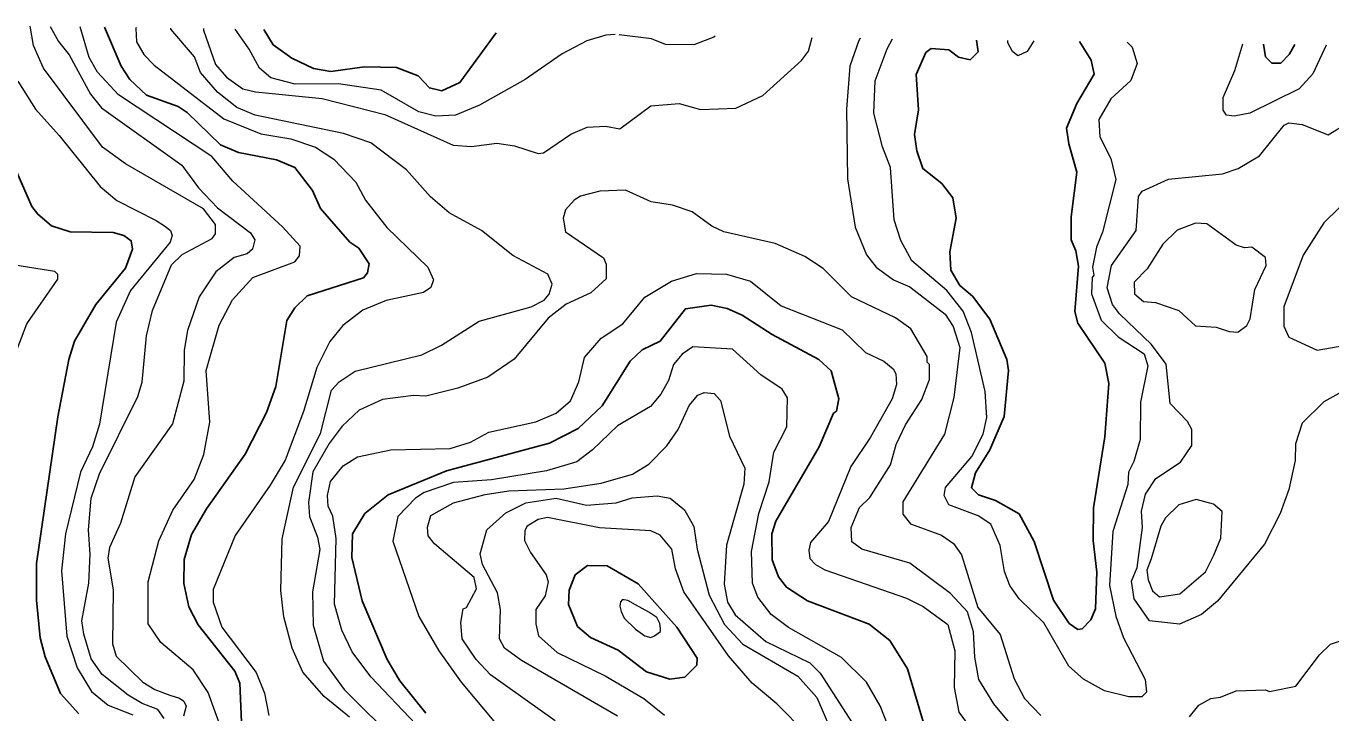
# Model space of a CAD drawing. Extents: x 673.6 to 698.9, y 7012 to 7040.1.
# Drawn here: x 684.337 to 686.183, y 7038.929 to 7039.901 of the extents above; entities that cross this region are included whole.
import ezdxf

# ---------------------------------------------------------------- set-up
doc = ezdxf.new("R2010")
doc.units = 0
doc.header["$LTSCALE"] = 0.032
doc.layers.add('1', color=7, linetype='Continuous', lineweight=25)
doc.layers.add('2', color=7, linetype='Continuous', lineweight=13)

msp = doc.modelspace()

# ---------------------------------------------------------------- linework, layer by layer
at = {"layer": '1'}
for points in [[(684.6415, 7038.9161), (684.639, 7038.9713), (684.6322, 7038.9882), (684.5799, 7039.0536), (684.5669, 7039.079), (684.5599, 7039.1122), (684.5602, 7039.1462), (684.5707, 7039.1816), (684.592, 7039.2178), (684.6465, 7039.2953), (684.6767, 7039.3542), (684.69, 7039.3911), (684.7057, 7039.4843), (684.7171, 7039.5024), (684.7344, 7039.5196), (684.8139, 7039.5447), (684.8199, 7039.5521), (684.8221, 7039.5649), (684.8074, 7039.587), (684.7949, 7039.5956), (684.753, 7039.643), (684.7417, 7039.6684), (684.7171, 7039.7013), (684.6908, 7039.7118), (684.6372, 7039.7222), (684.6116, 7039.7331), (684.5646, 7039.7791), (684.5519, 7039.7875), (684.5069, 7039.8037), (684.4835, 7039.8257), (684.4712, 7039.8448), (684.4475, 7039.8997)], [(684.6732, 7039.8964), (684.6864, 7039.875), (684.7126, 7039.8561), (684.7434, 7039.8412), (684.768, 7039.837), (684.8153, 7039.8435), (684.8609, 7039.8426), (684.8913, 7039.8311), (684.9074, 7039.8138), (684.9252, 7039.8097), (684.9504, 7039.8213), (685.0021, 7039.8916)], [(685.682, 7039.8816), (685.6841, 7039.865), (685.673, 7039.8537), (685.6563, 7039.8575), (685.6424, 7039.8675), (685.6178, 7039.8696), (685.6102, 7039.8637), (685.5964, 7039.8328), (685.5996, 7039.7828), (685.5939, 7039.748), (685.5972, 7039.7249), (685.6056, 7039.6996), (685.6325, 7039.6783), (685.6485, 7039.6581), (685.653, 7039.6292), (685.6441, 7039.5817), (685.6456, 7039.5559), (685.6582, 7039.5342), (685.6761, 7039.5188), (685.7009, 7039.4865), (685.7249, 7039.4295), (685.727, 7039.4139), (685.721, 7039.3488), (685.7009, 7039.3015), (685.6803, 7039.269), (685.6747, 7039.2478), (685.6847, 7039.2378), (685.7088, 7039.2298), (685.7421, 7039.211), (685.7633, 7039.1718), (685.791, 7039.0886), (685.813, 7039.0557), (685.8251, 7039.0473), (685.8312, 7039.0478), (685.8437, 7039.061), (685.8502, 7039.0765), (685.8519, 7039.1281), (685.8471, 7039.1729), (685.8476, 7039.2194), (685.8634, 7039.32), (685.8692, 7039.3952), (685.8635, 7039.424), (685.825, 7039.4808), (685.8208, 7039.4975), (685.8264, 7039.5616), (685.8224, 7039.5831), (685.8158, 7039.5985), (685.8157, 7039.6313), (685.8239, 7039.6947), (685.8124, 7039.7346), (685.8093, 7039.757), (685.824, 7039.7918), (685.8485, 7039.8332), (685.8441, 7039.8533), (685.8275, 7039.8795)], [(686.088, 7039.8757), (686.0909, 7039.8577), (686.0999, 7039.8489), (686.1125, 7039.8489), (686.1244, 7039.8613), (686.1325, 7039.8751)], [(684.4112, 7038.9276), (684.3854, 7038.9565), (684.3633, 7039.0085), (684.3564, 7039.0353), (684.3514, 7039.0887), (684.3514, 7039.1404), (684.3812, 7039.348), (684.3968, 7039.4294), (684.405, 7039.4552), (684.435, 7039.5071), (684.4773, 7039.5587), (684.4872, 7039.5853), (684.4854, 7039.5974), (684.475, 7039.6048), (684.4598, 7039.6089), (684.399, 7039.6102), (684.3725, 7039.6185), (684.353, 7039.6349), (684.3447, 7039.6459), (684.3236, 7039.6943)], [(684.9021, 7038.9288), (684.8656, 7038.9744), (684.8478, 7039.0044), (684.8122, 7039.0875), (684.7977, 7039.1491), (684.7985, 7039.1826), (684.8161, 7039.2111), (684.8491, 7039.2376), (684.9315, 7039.2715), (685.0775, 7039.3108), (685.1178, 7039.3314), (685.1521, 7039.3638), (685.1915, 7039.4271), (685.2085, 7039.4432), (685.2338, 7039.4554), (685.2697, 7039.5011), (685.3062, 7039.5064), (685.329, 7039.5017), (685.3503, 7039.4919), (685.3926, 7039.4645), (685.4588, 7039.4294), (685.4761, 7039.4131), (685.4869, 7039.3735), (685.4835, 7039.3563), (685.4796, 7039.3533), (685.4593, 7039.3056), (685.3976, 7039.2004), (685.3919, 7039.1827), (685.3926, 7039.1458), (685.4013, 7039.1215), (685.4128, 7039.1068), (685.4424, 7039.0876), (685.5298, 7039.0545), (685.5593, 7039.0315), (685.584, 7038.9913), (685.626, 7038.85)]]:
    msp.add_lwpolyline(points, dxfattribs=at)
msp.add_lwpolyline([(685.2031, 7039.1116), (685.2574, 7039.0506), (685.2862, 7039.0063), (685.2857, 7038.9966), (685.2689, 7038.9798), (685.2479, 7038.9766), (685.2146, 7038.9871), (685.1748, 7039.0176), (685.1352, 7039.0357), (685.1168, 7039.0515), (685.1042, 7039.0827), (685.105, 7039.103), (685.1135, 7039.1246), (685.1313, 7039.1379), (685.1591, 7039.1372)], close=True, dxfattribs=at)
at = {"layer": '2'}
for points in [[(684.5321, 7038.9211), (684.5228, 7038.9339), (684.5007, 7038.9422), (684.4811, 7038.9539), (684.4441, 7038.9833), (684.4288, 7039.0058), (684.418, 7039.0403), (684.4156, 7039.0592), (684.4253, 7039.1126), (684.4271, 7039.1539), (684.4246, 7039.1882), (684.4286, 7039.2329), (684.4402, 7039.2674), (684.4948, 7039.3771), (684.5009, 7039.3973), (684.5067, 7039.4627), (684.5153, 7039.4987), (684.5421, 7039.5631), (684.5574, 7039.5778), (684.5999, 7039.6007), (684.6045, 7039.6073), (684.6045, 7039.6204), (684.5874, 7039.6426), (684.4774, 7039.7061), (684.4446, 7039.7298), (684.3609, 7039.8417), (684.3469, 7039.8736), (684.3422, 7039.9013)], [(684.3704, 7039.9009), (684.3823, 7039.8795), (684.3975, 7039.8604), (684.4275, 7039.8048), (684.4434, 7039.7854), (684.5568, 7039.7046), (684.5805, 7039.6725), (684.6075, 7039.6441), (684.6543, 7039.6087), (684.6604, 7039.5989), (684.657, 7039.5856), (684.6496, 7039.579), (684.6309, 7039.5737), (684.6051, 7039.5532), (684.5817, 7039.5181), (684.5652, 7039.4703), (684.5602, 7039.4423), (684.56, 7039.3986), (684.5436, 7039.3382), (684.4903, 7039.2633), (684.47, 7039.1974), (684.4547, 7039.1633), (684.4524, 7039.1483), (684.4598, 7039.1033), (684.4586, 7039.0269), (684.4642, 7039.0094), (684.5019, 7038.9726), (684.5185, 7038.9621), (684.5399, 7038.9542), (684.5535, 7038.95), (684.5598, 7038.9458), (684.563, 7038.9384), (684.5594, 7038.9245)], [(684.614, 7038.9032), (684.594, 7038.958), (684.573, 7038.9899), (684.527, 7039.0285), (684.5093, 7039.0549), (684.5092, 7039.1144), (684.5242, 7039.1728), (684.5444, 7039.2162), (684.5743, 7039.2596), (684.5883, 7039.2949), (684.5964, 7039.3406), (684.5914, 7039.4137), (684.6096, 7039.4781), (684.6287, 7039.5139), (684.6573, 7039.5455), (684.7168, 7039.5674), (684.7236, 7039.5759), (684.7245, 7039.5897), (684.6993, 7039.6172), (684.6291, 7039.6816), (684.5994, 7039.7169), (684.4675, 7039.8038), (684.4378, 7039.8361), (684.4257, 7039.8567), (684.4131, 7039.9002)], [(684.4925, 7039.8991), (684.492, 7039.8978), (684.4928, 7039.8792), (684.503, 7039.8613), (684.518, 7039.8462), (684.6166, 7039.77), (684.6689, 7039.7489), (684.7113, 7039.7415), (684.7461, 7039.7299), (684.7723, 7039.7129), (684.8031, 7039.6802), (684.8169, 7039.6548), (684.847, 7039.6161), (684.9052, 7039.5599), (684.9133, 7039.5423), (684.9092, 7039.5313), (684.8991, 7039.5241), (684.8462, 7039.5127), (684.8133, 7039.499), (684.785, 7039.4775), (684.7663, 7039.455), (684.7479, 7039.4181), (684.7293, 7039.3558), (684.703, 7039.2868), (684.6819, 7039.2513), (684.6323, 7039.18), (684.6015, 7039.1037), (684.6012, 7039.0858), (684.6137, 7039.0503), (684.662, 7038.9864), (684.674, 7038.9569), (684.6803, 7038.9253)], [(685.0257, 7039.5766), (684.9813, 7039.6119), (684.9354, 7039.6371), (684.9091, 7039.6596), (684.8751, 7039.6978), (684.8244, 7039.736), (684.7859, 7039.7492), (684.6607, 7039.7752), (684.635, 7039.7861), (684.6072, 7039.8079), (684.5832, 7039.8356), (684.575, 7039.858), (684.5414, 7039.8971), (684.5416, 7039.8984)], [(684.5875, 7039.8977), (684.5874, 7039.8955), (684.6047, 7039.8469), (684.6204, 7039.8292), (684.6434, 7039.8126), (684.6613, 7039.8082), (684.7557, 7039.799), (684.8444, 7039.776), (684.941, 7039.7327), (684.9668, 7039.731), (685.0029, 7039.7358), (685.0279, 7039.7319), (685.0611, 7039.7211), (685.0687, 7039.7219), (685.1077, 7039.7483), (685.1307, 7039.7581), (685.1567, 7039.7596), (685.1767, 7039.7558), (685.2209, 7039.7883), (685.2609, 7039.7917), (685.2909, 7039.783), (685.341, 7039.785), (685.3792, 7039.8029), (685.4342, 7039.8524), (685.444, 7039.866), (685.4493, 7039.8851)], [(685.1705, 7039.8892), (685.1572, 7039.8883), (685.1304, 7039.8804), (685.0953, 7039.862), (685.0428, 7039.8256), (684.9783, 7039.7892), (684.9441, 7039.7751), (684.9165, 7039.7737), (684.8924, 7039.78), (684.8392, 7039.8105), (684.7787, 7039.8196), (684.7176, 7039.8189), (684.6828, 7039.8282), (684.6669, 7039.8419), (684.6523, 7039.8686), (684.6324, 7039.897)], [(685.3118, 7039.8871), (685.3099, 7039.8855), (685.2816, 7039.8747), (685.2416, 7039.8754), (685.2218, 7039.8831), (685.1761, 7039.8891)], [(685.5169, 7039.8841), (685.5153, 7039.881), (685.5027, 7039.8446), (685.4978, 7039.7838), (685.4994, 7039.6849), (685.5099, 7039.6168), (685.5261, 7039.5774), (685.5396, 7039.56), (685.5645, 7039.5423), (685.5873, 7039.532), (685.6374, 7039.4933), (685.6489, 7039.4761), (685.658, 7039.4465), (685.6497, 7039.3756), (685.6366, 7039.3234), (685.5775, 7039.228), (685.5775, 7039.2103), (685.5885, 7039.1968), (685.6323, 7039.1808), (685.6494, 7039.169), (685.6606, 7039.1528), (685.6838, 7039.0783), (685.7155, 7039.0398), (685.735, 7038.9772), (685.7499, 7038.9493), (685.7727, 7038.9253)], [(685.895, 7039.8785), (685.9023, 7039.8717), (685.9093, 7039.8482), (685.9002, 7039.8244), (685.8719, 7039.7985), (685.8551, 7039.7691), (685.8562, 7039.7447), (685.8719, 7039.7138), (685.879, 7039.6842), (685.8602, 7039.6095), (685.8517, 7039.5884), (685.8462, 7039.56), (685.8479, 7039.5487), (685.8454, 7039.5456), (685.8446, 7039.5221), (685.8584, 7039.485), (685.8821, 7039.4616), (685.9191, 7039.4375), (685.9241, 7039.4202), (685.9139, 7039.3689), (685.9134, 7039.3161), (685.9045, 7039.2849), (685.8971, 7039.27), (685.8962, 7039.2525), (685.8747, 7039.1859), (685.8701, 7039.1092), (685.8788, 7039.0659), (685.8899, 7039.0354), (685.9206, 7038.9764), (685.9225, 7038.9586), (685.9156, 7038.9519), (685.8972, 7038.952), (685.8629, 7038.9605), (685.8331, 7038.9767), (685.8127, 7038.9952), (685.777, 7039.0564), (685.7421, 7039.0905), (685.7288, 7039.1093), (685.7213, 7039.129), (685.7153, 7039.1662), (685.7019, 7039.1961), (685.6843, 7039.2082), (685.6427, 7039.2237), (685.6359, 7039.2369), (685.6379, 7039.2479), (685.6752, 7039.2921), (685.691, 7039.3236), (685.6966, 7039.3472), (685.6941, 7039.3841), (685.6745, 7039.4676), (685.6627, 7039.4978), (685.6399, 7039.527), (685.5903, 7039.5689), (685.5749, 7039.5977), (685.5652, 7039.627), (685.5602, 7039.7013), (685.5488, 7039.7306), (685.5363, 7039.7779), (685.5382, 7039.8238), (685.5552, 7039.8689), (685.5631, 7039.8834)], [(685.763, 7039.8804), (685.7535, 7039.8651), (685.7405, 7039.8591), (685.7327, 7039.8652), (685.7263, 7039.8778), (685.7262, 7039.881)], [(686.1766, 7039.8744), (686.1579, 7039.8338), (686.1387, 7039.8123), (686.0688, 7039.7782), (686.0465, 7039.7737), (686.0358, 7039.7754), (686.031, 7039.7822), (686.0311, 7039.8004), (686.0474, 7039.8383), (686.0589, 7039.8761)], [(684.3248, 7039.8235), (684.3496, 7039.7838), (684.3834, 7039.7465), (684.4412, 7039.6741), (684.4651, 7039.6543), (684.5204, 7039.6259), (684.5326, 7039.6184), (684.541, 7039.6121), (684.5431, 7039.6048), (684.5402, 7039.5953), (684.4845, 7039.527), (684.4639, 7039.4824), (684.4404, 7039.3376), (684.4306, 7039.3059), (684.4136, 7039.27), (684.3923, 7039.1824), (684.3867, 7039.1302), (684.3941, 7039.0377), (684.4089, 7038.9929), (684.4291, 7038.9595), (684.4528, 7038.9402), (684.4878, 7038.9264)], [(686.1946, 7039.3811), (686.1734, 7039.3696), (686.1427, 7039.3393), (686.1332, 7039.3097), (686.1328, 7039.2864), (686.1237, 7039.2453), (686.1116, 7039.2115), (686.0894, 7039.1677), (686.0227, 7039.0874), (686.0003, 7039.0684), (685.969, 7039.0546), (685.9269, 7039.0595), (685.9051, 7039.0903), (685.9012, 7039.1157), (685.9094, 7039.1348), (685.9168, 7039.1915), (685.9153, 7039.2148), (685.9212, 7039.2385), (685.9357, 7039.2608), (685.9704, 7039.2842), (685.9868, 7039.3076), (685.9867, 7039.3302), (685.9806, 7039.3417), (685.956, 7039.3671), (685.9503, 7039.4228), (685.9294, 7039.4504), (685.8841, 7039.494), (685.8742, 7039.5073), (685.8668, 7039.5308), (685.8731, 7039.5625), (685.9078, 7039.6121), (685.9111, 7039.6601), (685.9163, 7039.6677), (685.9538, 7039.6848), (686.0298, 7039.6923), (686.0521, 7039.6995), (686.0825, 7039.7174), (686.1172, 7039.7611), (686.1241, 7039.7643), (686.1428, 7039.7621), (686.1794, 7039.7475), (686.2003, 7039.7599)], [(685.612, 7039.4257), (685.6118, 7039.4334), (685.589, 7039.4727), (685.5672, 7039.4883), (685.5047, 7039.5181), (685.4648, 7039.5583), (685.4388, 7039.575), (685.3968, 7039.5933), (685.3243, 7039.6099), (685.307, 7039.618), (685.2792, 7039.6383), (685.2516, 7039.6476), (685.2212, 7039.6527), (685.185, 7039.669), (685.1486, 7039.6676), (685.1212, 7039.6605), (685.1121, 7039.6551), (685.0999, 7039.641), (685.0968, 7039.6295), (685.1002, 7039.6101), (685.1538, 7039.5733), (685.1575, 7039.5644), (685.1578, 7039.5435), (685.1359, 7039.5237)], [(685.0512, 7039.504), (685.0697, 7039.5134), (685.0771, 7039.5216), (685.0811, 7039.5361), (685.075, 7039.5501), (685.0257, 7039.5766)], [(684.3202, 7039.4338), (684.3376, 7039.4799), (684.3816, 7039.5432), (684.3815, 7039.5496), (684.3771, 7039.5541), (684.3114, 7039.5641)], [(685.181, 7039.48), (685.2123, 7039.5177), (685.2501, 7039.5401), (685.2856, 7039.551), (685.328, 7039.55), (685.3618, 7039.5404), (685.4052, 7039.5051), (685.4917, 7039.4714), (685.5249, 7039.4392), (685.5508, 7039.427), (685.564, 7039.4163), (685.5676, 7039.4091), (685.5685, 7039.3941), (685.5625, 7039.3735), (685.5319, 7039.3195), (685.5037, 7039.2777), (685.4721, 7039.1998), (685.4468, 7039.1701), (685.4444, 7039.1595), (685.446, 7039.1478), (685.4539, 7039.1389), (685.4669, 7039.1314), (685.5827, 7039.0914), (685.6061, 7039.0796), (685.6414, 7039.0544), (685.6513, 7039.0167), (685.6501, 7038.9652), (685.6568, 7038.9299), (685.7212, 7038.8425)], [(685.1359, 7039.5237), (685.1012, 7039.5075), (685.0756, 7039.4878), (685.0272, 7039.4296), (684.99, 7039.4042), (684.9477, 7039.3889), (684.9024, 7039.3776), (684.8851, 7039.3783), (684.8409, 7039.3725), (684.8078, 7039.3574), (684.7839, 7039.3349), (684.7657, 7039.3104), (684.7426, 7039.2703), (684.7361, 7039.2267), (684.7376, 7039.207), (684.7491, 7039.1778), (684.7524, 7039.1602), (684.7421, 7039.1003), (684.7429, 7039.0532), (684.7577, 7039.0022), (684.7867, 7038.962), (684.8632, 7038.8861)], [(684.7945, 7038.9231), (684.7584, 7038.9523), (684.7282, 7038.9866), (684.7131, 7039.0209), (684.7015, 7039.0649), (684.6973, 7039.1023), (684.699, 7039.1754), (684.7152, 7039.2486), (684.7531, 7039.3246), (684.7686, 7039.3859), (684.7798, 7039.3975), (684.8024, 7039.4128), (684.8966, 7039.4358), (684.9243, 7039.4496), (684.9779, 7039.4837), (685.0512, 7039.504)], [(685.119, 7039.3975), (685.1267, 7039.4321), (685.1507, 7039.4594), (685.181, 7039.48)], [(685.5793, 7038.8529), (685.5453, 7038.9391), (685.5262, 7038.9726), (685.4906, 7039.0075), (685.4155, 7039.05), (685.3913, 7039.0683), (685.3722, 7039.0927), (685.3647, 7039.1129), (685.3631, 7039.1577), (685.3737, 7039.2115), (685.3885, 7039.2563), (685.395, 7039.2983), (685.4132, 7039.3338), (685.4141, 7039.375), (685.4065, 7039.3873), (685.3767, 7039.4075), (685.3363, 7039.4441), (685.2804, 7039.4472), (685.2652, 7039.4367), (685.2529, 7039.4224), (685.2459, 7039.3996), (685.2352, 7039.3803), (685.2203, 7039.363), (685.1738, 7039.3356), (685.1381, 7039.3014), (685.1159, 7039.2846), (685.0729, 7039.2715), (684.9953, 7039.2592), (684.9414, 7039.2551), (684.8998, 7039.2408), (684.8875, 7039.2332), (684.8629, 7039.207), (684.8555, 7039.172), (684.8922, 7039.0653), (684.9205, 7039.017), (684.9525, 7038.9723), (685.0009, 7038.9146)], [(685.568, 7039.3092), (685.5811, 7039.337), (685.6045, 7039.3726), (685.6152, 7039.4009), (685.6152, 7039.4224), (685.612, 7039.4257)], [(684.888, 7038.9132), (684.8245, 7038.98), (684.798, 7039.0155), (684.7834, 7039.0462), (684.773, 7039.083), (684.7754, 7039.1761), (684.7707, 7039.2073), (684.7639, 7039.2218), (684.7631, 7039.2367), (684.7674, 7039.2567), (684.7855, 7039.2789), (684.8057, 7039.2915), (684.8528, 7039.3013), (684.937, 7039.3033), (684.9655, 7039.3124), (684.9913, 7039.3264), (685.0578, 7039.3413), (685.0866, 7039.3532), (685.1073, 7039.371), (685.119, 7039.3975)], [(685.0855, 7038.9179), (684.9937, 7038.9831), (684.9734, 7039.0048), (684.9537, 7039.0339), (684.9521, 7039.0569), (684.9554, 7039.0762), (684.96, 7039.0784), (684.9742, 7039.1047), (684.9707, 7039.1205), (684.9146, 7039.1686), (684.9057, 7039.1797), (684.9045, 7039.1918), (684.9096, 7039.2084), (684.9414, 7039.2263), (684.9862, 7039.2384), (685.02, 7039.2436), (685.0979, 7039.2461), (685.1507, 7039.2544), (685.195, 7039.2668), (685.2181, 7039.281), (685.2433, 7039.3071), (685.2596, 7039.3303), (685.2749, 7039.3641), (685.2874, 7039.379), (685.2965, 7039.3824), (685.3105, 7039.3814), (685.3195, 7039.3714), (685.3323, 7039.3208), (685.3539, 7039.2753), (685.3524, 7039.253), (685.3278, 7039.1663), (685.3244, 7039.1115), (685.3295, 7039.0859), (685.3401, 7039.0677), (685.3838, 7039.03), (685.446, 7038.9997), (685.4607, 7038.9855), (685.5594, 7038.8314)], [(685.7438, 7038.897), (685.7061, 7038.9418), (685.6851, 7038.9764), (685.6794, 7039.0077), (685.6777, 7039.0439), (685.6691, 7039.072), (685.645, 7039.098), (685.5872, 7039.1412), (685.5196, 7039.1608), (685.5053, 7039.1712), (685.5043, 7039.1915), (685.5161, 7039.2196), (685.5308, 7039.234), (685.56, 7039.2802), (685.568, 7039.3092)], [(685.1737, 7038.9243), (685.0378, 7039.0032), (685.0139, 7039.0209), (685.0064, 7039.0339), (685.0079, 7039.0755), (685.0038, 7039.0988), (684.9827, 7039.1389), (684.9793, 7039.1543), (684.9887, 7039.1881), (685.0154, 7039.2122), (685.044, 7039.2266), (685.0868, 7039.2328), (685.1297, 7039.2231), (685.1717, 7039.2264), (685.1946, 7039.2337), (685.2297, 7039.2362), (685.2483, 7039.233), (685.2684, 7039.2164), (685.2817, 7039.1931), (685.2865, 7039.161), (685.3036, 7039.0955), (685.3251, 7039.0543), (685.351, 7039.0265), (685.4289, 7038.981), (685.456, 7038.9507), (685.4779, 7038.8996)], [(685.441, 7038.8993), (685.3994, 7038.9418), (685.3642, 7038.971), (685.3308, 7039.0096), (685.2677, 7039.1003), (685.2557, 7039.1332), (685.2504, 7039.1606), (685.2342, 7039.1808), (685.2208, 7039.1869), (685.1482, 7039.191), (685.0746, 7039.2058), (685.0615, 7039.203), (685.0458, 7039.1932), (685.0425, 7039.1874), (685.042, 7039.1732), (685.0503, 7039.1559), (685.0727, 7039.1247), (685.0753, 7039.1146), (685.0712, 7039.0948), (685.0582, 7039.0755), (685.0582, 7039.0551), (685.062, 7039.0383), (685.0882, 7039.0146), (685.1564, 7038.9816), (685.2107, 7038.9492), (685.2403, 7038.9258)], [(685.9833, 7038.9236), (685.9963, 7038.94), (686.0135, 7038.9493), (686.0272, 7038.9511), (686.0492, 7038.9601), (686.091, 7038.9616), (686.0963, 7038.9594), (686.1338, 7038.9668), (686.1675, 7039.011), (686.183, 7039.0261), (686.2322, 7039.043)]]:
    msp.add_lwpolyline(points, dxfattribs=at)
for points in [[(686.1735, 7039.6227), (686.144, 7039.5769), (686.1166, 7039.5041), (686.1166, 7039.4765), (686.1238, 7039.461), (686.1642, 7039.4425), (686.2017, 7039.449), (686.2381, 7039.4507), (686.2545, 7039.4553), (686.2724, 7039.4718), (686.2786, 7039.4823), (686.2777, 7039.5484), (686.2832, 7039.5638), (686.2939, 7039.5792), (686.2972, 7039.5957), (686.2925, 7039.6491), (686.3006, 7039.6783), (686.3006, 7039.6936), (686.2885, 7039.713), (686.2593, 7039.7151), (686.238, 7039.6981), (686.217, 7039.6654)], [(686.0717, 7039.5883), (686.061, 7039.5872), (686.0495, 7039.5912), (686.008, 7039.6215), (685.9917, 7039.6224), (685.966, 7039.6122), (685.9456, 7039.5928), (685.9236, 7039.5578), (685.9048, 7039.5387), (685.9053, 7039.5225), (685.9182, 7039.5116), (685.9351, 7039.51), (685.9683, 7039.4985), (685.9916, 7039.4771), (686.0209, 7039.4753), (686.0394, 7039.4688), (686.0519, 7039.468), (686.0644, 7039.4775), (686.0693, 7039.4871), (686.0758, 7039.5282), (686.0919, 7039.5623), (686.0911, 7039.5736)], [(686.0278, 7039.1766), (686.0293, 7039.214), (686.0175, 7039.2243), (685.9927, 7039.2312), (685.9684, 7039.2236), (685.9493, 7039.2054), (685.9425, 7039.1934), (685.9291, 7039.1469), (685.9229, 7039.1312), (685.925, 7039.1176), (685.9311, 7039.1017), (685.941, 7039.0933), (685.9698, 7039.0974), (686.0058, 7039.1288), (686.0177, 7039.1521)], [(685.1832, 7039.0631), (685.1989, 7039.0474), (685.2125, 7039.038), (685.2209, 7039.0359), (685.2261, 7039.038), (685.2345, 7039.0443), (685.2345, 7039.0485), (685.2335, 7039.0558), (685.2293, 7039.0642), (685.2178, 7039.0715), (685.1989, 7039.082), (685.1884, 7039.0883), (685.1832, 7039.0893), (685.18, 7039.0893), (685.178, 7039.0862), (685.1769, 7039.0799), (685.179, 7039.0726)]]:
    msp.add_lwpolyline(points, close=True, dxfattribs=at)

doc.saveas('drawing.dxf')
